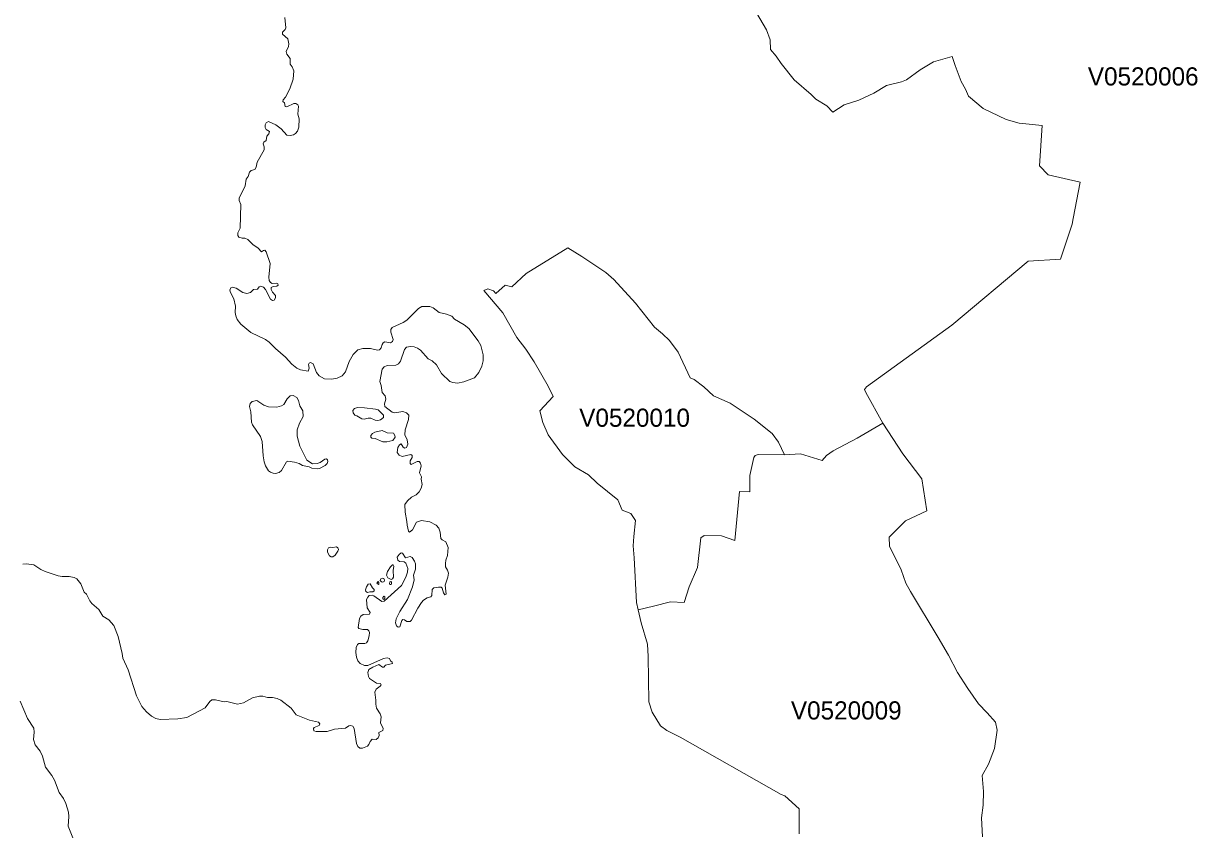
# Model space of a CAD drawing. Extents: x 369010 to 735936, y 6377141 to 6616555.
# Drawn here: x 466068 to 472533, y 6542045 to 6546491 of the extents above; entities that cross this region are included whole.
import ezdxf
from ezdxf.enums import TextEntityAlignment as Align

# ---------------------------------------------------------------- set-up
doc = ezdxf.new("R2010")
doc.units = 0
doc.header["$LTSCALE"] = 40
doc.layers.add('3', color=7, linetype='Continuous', lineweight=13)
doc.layers.add('4', color=7, linetype='Continuous')

msp = doc.modelspace()

# ---------------------------------------------------------------- linework, layer by layer
at = {"layer": '3'}
for points in [[(469740.41, 6544539.67), (469761.43, 6544530.57), (469814.55, 6544489.53), (469868.67, 6544439.38), (469960.2, 6544398.83), (470092.43, 6544310.78), (470190.58, 6544232.66), (470226.66, 6544184.5), (470258.77, 6544114.33), (470346.81, 6544120.45), (470466.97, 6544084.37), (470490.97, 6544110.36), (470527.05, 6544136.51), (470659.29, 6544206.52), (470800.46, 6544288.61), (470706.29, 6544458.91), (470699.34, 6544473.97), (470711.42, 6544490.02), (471180.62, 6544830.13), (471601, 6545181.5), (471779.25, 6545193.58), (471842.47, 6545384.9), (471849.26, 6545416.52), (471886.33, 6545616.77), (471710.07, 6545657.49), (471663.07, 6545706.64), (471678.13, 6545928.92), (471551.85, 6545942.98), (471478.86, 6545962.02), (471352.25, 6546022.09), (471273.14, 6546090.12), (471255.1, 6546129.18), (471232.1, 6546172.37), (471198, 6546260.42), (471182.94, 6546308.58), (471078.84, 6546280.45), (471006.68, 6546236.42), (470930.55, 6546180.32), (470904.07, 6546169.39), (470820.98, 6546149.37), (470751.8, 6546107.16), (470667.73, 6546068.1), (470587.62, 6546043.11), (470525.56, 6546003.06), (470491.46, 6546038.15), (470432.38, 6546074.23), (470405.4, 6546099.22), (470312.22, 6546180.32), (470240.06, 6546270.52), (470213.09, 6546311.56), (470181.97, 6546347.64), (470179.99, 6546401.76), (470159.3, 6546456.21), (469966.16, 6546788.87)], [(469966.16, 6546788.87), (470159.3, 6546456.21), (470179.99, 6546401.76), (470181.97, 6546347.64), (470213.09, 6546311.56), (470240.06, 6546270.52), (470312.22, 6546180.32), (470405.4, 6546099.22), (470432.38, 6546074.23), (470491.46, 6546038.15), (470525.56, 6546003.06), (470587.62, 6546043.11), (470667.73, 6546068.1), (470751.8, 6546107.16), (470820.98, 6546149.37), (470904.07, 6546169.39), (470930.55, 6546180.32), (471006.68, 6546236.42), (471078.84, 6546280.45), (471182.94, 6546308.58), (471198, 6546260.42), (471232.1, 6546172.37), (471255.1, 6546129.18), (471273.14, 6546090.12), (471352.25, 6546022.09), (471478.86, 6545962.02), (471551.85, 6545942.98), (471678.13, 6545928.92), (471663.07, 6545706.64), (471710.07, 6545657.49), (471886.33, 6545616.77), (471849.26, 6545416.52), (471842.47, 6545384.9), (471779.25, 6545193.58), (471601, 6545181.5), (471180.62, 6544830.13), (470711.42, 6544490.02), (470699.34, 6544473.97), (470706.29, 6544458.91), (470800.46, 6544288.61), (470910.36, 6544120.12), (471014.95, 6543981.93), (471042.59, 6543806.49), (470926.08, 6543751.21), (470835.88, 6543662.17), (470837.04, 6543611.69), (470901.91, 6543481.94), (470927.24, 6543408.62)], [(467508.09, 6546524.56), (467512.56, 6546468.13), (467510.08, 6546458.53), (467494.19, 6546442.81), (467494.85, 6546432.05), (467522.99, 6546406.06), (467529.44, 6546379.75), (467527.12, 6546365.35), (467514.71, 6546337.38)], [(467514.71, 6546337.38), (467517.69, 6546322.98), (467535.89, 6546298.82), (467536.56, 6546267.37), (467546.98, 6546253.14), (467557.08, 6546231.29), (467553.44, 6546184.45), (467535.73, 6546131.16), (467511.73, 6546085.81), (467498.33, 6546070.59), (467496.84, 6546061.98), (467505.44, 6546053.87), (467508.42, 6546034.51), (467518.85, 6546032.36), (467556.58, 6546050.56), (467568.83, 6546050.56), (467578.93, 6546043.44), (467582.57, 6546035.67), (467579.26, 6545990.81), (467587.2, 6545965.16), (467585.38, 6545920.97), (467577.6, 6545898.3), (467566.18, 6545884.56), (467554.6, 6545877.94), (467536.06, 6545874.96), (467517.85, 6545876.78), (467486.57, 6545910.54), (467457.11, 6545933.55), (467417.56, 6545951.42), (467404.15, 6545944.31), (467398.53, 6545933.22), (467398.2, 6545918.32), (467405.31, 6545908.06), (467423.02, 6545896.15), (467419.38, 6545882.74), (467408.62, 6545869.83), (467404.82, 6545846.83), (467391.74, 6545837.89), (467388.43, 6545827.46), (467393.56, 6545811.57), (467393.23, 6545794.53), (467355.16, 6545726.84), (467350.36, 6545700.19), (467341.43, 6545686.78), (467321.4, 6545681.16), (467312.46, 6545672.38), (467305.35, 6545648.22), (467293.93, 6545633.33), (467289.13, 6545597.41), (467256.19, 6545529.39), (467255.86, 6545515.65), (467265.3, 6545494.47), (467261.49, 6545364.55), (467248.08, 6545338.23), (467248.41, 6545322.34), (467253.71, 6545314.9), (467272.91, 6545308.94), (467286.98, 6545308.94), (467302.7, 6545300.83), (467331.99, 6545272.86), (467361.12, 6545253.99), (467378.5, 6545233.63), (467389.26, 6545241.41), (467396.71, 6545242.9), (467404.15, 6545233.14), (467427.16, 6545169.75), (467418.39, 6545092.95), (467420.7, 6545075.91), (467427.65, 6545063.66), (467436.92, 6545059.19), (467461.09, 6545059.85), (467469.2, 6545056.54), (467470.02, 6545049.92), (467463.24, 6545043.63), (467442.22, 6545041.65), (467432.45, 6545036.52), (467432.45, 6545026.09), (467439.9, 6545010.86), (467455.13, 6544992.33), (467455.96, 6544980.08), (467448.51, 6544967.17), (467440.23, 6544966.01), (467428.48, 6544972.63), (467400.18, 6545026.09), (467389.42, 6545038.01), (467375.69, 6545043.97), (467365.76, 6545040.16), (467356.65, 6545027.58), (467334.31, 6545025.76), (467317.59, 6545009.04), (467298.4, 6545004.24), (467275.72, 6545009.38), (467239.15, 6545032.38), (467218.46, 6545037.68), (467209.85, 6545034.7), (467205.05, 6545022.78), (467208.36, 6545009.38), (467226.73, 6544974.12), (467235.67, 6544933.24), (467233.85, 6544898.82)], [(470340.36, 6542026.33), (470339.37, 6542165.52), (470261.25, 6542235.69), (470240.06, 6542243.97), (469684.14, 6542558.59), (469610.16, 6542596.66), (469576.06, 6542622.64), (469530.05, 6542697.78), (469511.02, 6542754.88), (469509.03, 6543004.63), (469504.07, 6543071.65), (469468.98, 6543189), (469452.27, 6543261.65), (469444.16, 6543301.7), (469431.25, 6543547.15), (469425.12, 6543613.18), (469429.43, 6543664.66), (469438.53, 6543753.86), (469412.54, 6543790.93), (469365.38, 6543810.96), (469340.38, 6543867.07), (469228.17, 6543959.25), (469180.18, 6544005.26), (469105.04, 6544049.29), (469035.86, 6544117.47), (468957.74, 6544224.56), (468927.78, 6544293.74), (468911.73, 6544356.79), (468985.88, 6544436.9), (468958.07, 6544493.17), (468880.95, 6544627.39), (468833.94, 6544697.57), (468784.79, 6544761.62), (468708.66, 6544896.83), (468603.56, 6545021.13), (468625.57, 6545029.07), (468655.69, 6545019.14), (468669.76, 6545004.08), (468720.74, 6545049.1), (468757.81, 6545041.15), (468836.59, 6545113.97), (469064.99, 6545255.15), (469143.1, 6545208.15), (469275.34, 6545118.94), (469319.37, 6545080.87), (469439.02, 6544950.29), (469543.13, 6544818.05), (469587.15, 6544781.97), (469626.21, 6544744.9), (469673.38, 6544679.86), (469740.41, 6544539.67)], [(467233.85, 6544898.82), (467237.66, 6544879.95), (467245.1, 6544860.59), (467265.46, 6544834.6), (467320.74, 6544788.59), (467400.84, 6544749.53), (467420.87, 6544735.47), (467455.46, 6544700.54), (467511.9, 6544652.05), (467545.66, 6544614.81), (467572.64, 6544591.48), (467593.49, 6544583.37), (467635.69, 6544576.25), (467641.32, 6544591.48), (467636.85, 6544612.99), (467640.99, 6544619.61), (467649.43, 6544623.09), (467662.84, 6544617.13), (467681.7, 6544568.47), (467696.43, 6544549.61), (467725.4, 6544534.38), (467765.12, 6544532.39), (467794.91, 6544537.36), (467822.71, 6544550.6), (467840.59, 6544571.45), (467862.43, 6544629.71), (467883.45, 6544668.27), (467910.1, 6544693.26), (467936.08, 6544700.54), (467978.62, 6544700.54), (468018.34, 6544691.77), (468028.27, 6544693.92), (468038.36, 6544705.01), (468042.5, 6544722.89), (468048.46, 6544731.82), (468057.73, 6544736.96), (468090, 6544731), (468100.26, 6544738.45), (468103.08, 6544750.03), (468090.5, 6544790.08), (468091.99, 6544805.31), (468098.61, 6544817.23), (468158.85, 6544844.7), (468179.37, 6544857.61), (468243.26, 6544920.67), (468262.13, 6544931.92), (468305.32, 6544932.58), (468323.86, 6544924.14), (468357.29, 6544898.49), (468397.84, 6544889.88), (468426.47, 6544878.46), (468442.53, 6544862.41), (468495.49, 6544831.62), (468521.31, 6544810.94), (468572.12, 6544742.91), (468586.68, 6544717.76), (468599.59, 6544664.96), (468599.09, 6544633.52), (468591.98, 6544603.72), (468575.26, 6544569.3), (468552.25, 6544539.84), (468493.34, 6544516.5), (468457.92, 6544510.22), (468432.6, 6544513.19), (468415.22, 6544518.82), (468370.7, 6544562.85), (468342.4, 6544610.84), (468318.23, 6544632.36), (468295.89, 6544644.6), (468255.01, 6544690.95), (468237.96, 6544703.19), (468219.26, 6544709.48), (468199.9, 6544711.8), (468177.72, 6544707.66), (468165.47, 6544695.41), (468145.11, 6544630.04), (468132.87, 6544616.8), (468118.97, 6544608.52), (468070.31, 6544607.03), (468053.59, 6544599.59), (468043.5, 6544587.34), (468031.08, 6544519.15), (468037.87, 6544497.31), (468042.5, 6544458.58), (468059.88, 6544439.38), (468063.19, 6544422.17), (468055.74, 6544396.18), (468058.39, 6544381.78), (468098.11, 6544349.51), (468112.51, 6544346.86), (468157.86, 6544353.65), (468177.88, 6544346.86), (468190.63, 6544332.79), (468189.14, 6544310.12), (468170.27, 6544252.19), (468169.11, 6544225.88), (468180.86, 6544197.74), (468184.17, 6544173.91), (468177.22, 6544156.2), (468168.62, 6544152.4)], [(470800.46, 6544288.61), (470659.29, 6544206.52), (470527.05, 6544136.51), (470490.97, 6544110.36), (470466.97, 6544084.37), (470346.81, 6544120.45), (470258.77, 6544114.33), (470114.78, 6544116.48), (470097.73, 6544110.52), (470090.78, 6544099.6), (470067.77, 6544001.46), (470067.77, 6543911.75), (470011.67, 6543913.74), (469985.68, 6543642.31), (469912.53, 6543668.3), (469815.71, 6543670.28), (469797.67, 6543657.21), (469780.63, 6543494.02), (469734.62, 6543387.77), (469705.65, 6543301.7), (469630.51, 6543304.68), (469538.33, 6543280.69), (469452.27, 6543261.65), (469468.98, 6543189), (469504.07, 6543071.65), (469509.03, 6543004.63), (469511.02, 6542754.88), (469530.05, 6542697.78), (469576.06, 6542622.64), (469610.16, 6542596.66), (469684.14, 6542558.59), (470240.06, 6542243.97), (470261.25, 6542235.69), (470339.37, 6542165.52), (470340.36, 6542026.33)], [(470835.88, 6543662.17), (470926.08, 6543751.21), (471042.59, 6543806.49), (471014.95, 6543981.93), (470910.36, 6544120.12), (470800.46, 6544288.61)], [(468168.62, 6544152.4), (468159.68, 6544157.2), (468147.76, 6544176.23), (468138.49, 6544170.6), (468129.56, 6544156.2), (468126.74, 6544128.23), (468137.01, 6544112.67), (468154.38, 6544106.05), (468201.88, 6544116.81), (468208.17, 6544111.19), (468208.5, 6544100.1), (468198.41, 6544081.23), (468197.41, 6544067.49), (468203.7, 6544062.53), (468235.98, 6544077.75), (468246.4, 6544077.42), (468255.17, 6544069.31), (468257.49, 6544054.09), (468249.71, 6544016.52), (468259.81, 6543994.01), (468258.48, 6543980.6), (468264.28, 6543951.64), (468258.48, 6543931.28), (468247.4, 6543911.92), (468229.69, 6543895.2), (468205.52, 6543881.13), (468182.85, 6543861.77), (468167.62, 6543841.74), (468170.77, 6543799.04), (468180.04, 6543747.57), (468180.53, 6543727.88), (468188.64, 6543694.78), (468194.77, 6543688.49), (468210.32, 6543702.22), (468232.17, 6543743.1), (468259.64, 6543752.7), (468305.65, 6543746.08), (468340.08, 6543726.72), (468355.64, 6543711.16), (468362.75, 6543689.15), (468366.39, 6543654.72), (468373.01, 6543646.62), (468393.87, 6543635.36), (468406.28, 6543604.58), (468402.97, 6543559.73), (468393.7, 6543534.73), (468391.38, 6543516.2), (468392.87, 6543498.49), (468403.14, 6543480.28), (468408.27, 6543462.41), (468405.29, 6543441.22), (468390.56, 6543396.37), (468395.03, 6543347.38), (468388.57, 6543344.4), (468380.46, 6543354.83), (468374.5, 6543379.99), (468368.55, 6543384.95), (468352.99, 6543386.44), (468328.33, 6543381.97), (468318.73, 6543373.37), (468317.24, 6543340.27), (468310.95, 6543331.83), (468291.92, 6543326.53), (468271.89, 6543313.95), (468260.14, 6543301.37), (468239.95, 6543270.92), (468205.69, 6543203.73), (468197.91, 6543197.11), (468179.37, 6543196.78), (468166.3, 6543206.37), (468157.86, 6543207.53), (468152.23, 6543202.57), (468139.98, 6543166.98), (468131.05, 6543165.16), (468121.78, 6543173.27), (468116.98, 6543188.5), (468119.96, 6543210.84), (468140.32, 6543250.9), (468182.19, 6543317.76), (468209.99, 6543387.11), (468219.1, 6543426.83), (468215.29, 6543452.81), (468227.2, 6543484.42), (468226.87, 6543513.72), (468221.58, 6543529.6), (468209, 6543549.3), (468197.08, 6543554.1), (468171.93, 6543548.14), (468154.88, 6543572.64), (468147.43, 6543574.12), (468136.34, 6543565.68), (468125.92, 6543550.46), (468130.05, 6543533.74), (468138.49, 6543527.45), (468164.15, 6543526.29), (468174.57, 6543517.69), (468183.84, 6543488.72), (468183.68, 6543468.04), (468173.91, 6543440.23), (468149.91, 6543395.71)], [(471349.93, 6542010.61), (471343.48, 6542114.71), (471352.58, 6542185.05), (471355.23, 6542260.52), (471347.29, 6542347.91), (471382.54, 6542410.3), (471414.98, 6542497.52), (471429.38, 6542597.82), (471421.6, 6542642.17), (471374.76, 6542694.14), (471328.09, 6542743.13), (471268.18, 6542827.87), (471212.23, 6542915.09), (471162.75, 6543012.07), (471104.99, 6543109.39), (470952.39, 6543361.78), (470927.24, 6543408.62), (470901.91, 6543481.94), (470837.04, 6543611.69), (470835.88, 6543662.17)], [(467246.76, 6542741.31), (467187.67, 6542756.53), (467172.45, 6542753.89), (467126.27, 6542765.8), (467105.09, 6542764.98), (467094, 6542755.38), (467069.5, 6542720.45), (466966.89, 6542667), (466917.41, 6542659.55), (466820.26, 6542657.4), (466797.25, 6542663.03), (466772.42, 6542674.78), (466745.28, 6542698.94), (466719.96, 6542728.73), (466691, 6542787.32), (466644.49, 6542930.15), (466614.53, 6542994.86), (466612.38, 6543021.18), (466589.87, 6543113.86), (466565.38, 6543175.09), (466537.41, 6543206.37), (466505.8, 6543225.24), (466483.45, 6543262.81), (466444.89, 6543295.08), (466432.81, 6543310.97), (466414.27, 6543347.05), (466403.19, 6543358.97), (466384.32, 6543403.49), (466361.64, 6543430.96), (466347.08, 6543438.74), (466319.94, 6543444.7), (466280.88, 6543444.7), (466259.69, 6543449), (466187.53, 6543472.84), (466163.04, 6543483.59), (466125.14, 6543508.09), (466085.42, 6543515.21), (466064.23, 6543512.23)], [(468149.91, 6543395.71), (468053.92, 6543307.99), (468041.34, 6543306.17), (467998.31, 6543338.45), (467989.04, 6543342.25), (467972.66, 6543339.27), (467963.72, 6543330.34), (467957.6, 6543318.09), (467960.91, 6543272.08), (467977.62, 6543245.6), (467973.98, 6543236.33), (467939.06, 6543236), (467926.48, 6543225.24), (467919.04, 6543212.99), (467911.09, 6543164.01), (467914.4, 6543157.72), (467937.08, 6543152.59), (467961.9, 6543152.59), (467969.68, 6543146.13), (467972.99, 6543136.53), (467972.66, 6543118.33), (467964.88, 6543090.19), (467957.43, 6543079.43), (467947.34, 6543075.63), (467915.56, 6543076.12), (467907.29, 6543069.67), (467900.83, 6543054.11), (467898.68, 6543025.98), (467901.16, 6543000.32), (467908.61, 6542980.63), (467922.68, 6542965.07), (467945.68, 6542954.31), (467964.22, 6542953.98), (468050.61, 6542992.87), (468071.3, 6542996.18), (468083.55, 6542992.87), (468088.84, 6542979.14), (468099.27, 6542972.85), (468099.93, 6542965.07), (468061.87, 6542956.46), (468051.94, 6542945.71), (468044.49, 6542945.37), (468024.46, 6542959.44), (467991.36, 6542945.71), (467970.18, 6542932.8), (467964.88, 6542916.08), (467967.86, 6542894.57), (467972.99, 6542883.48), (468012.71, 6542856.33), (468033.57, 6542855.18), (468037.21, 6542848.22), (468032.74, 6542840.28), (468010.56, 6542823.73), (468002.45, 6542807.01), (468008.9, 6542763.15), (468008.08, 6542740.48), (468012.55, 6542719.3), (468031.58, 6542687.85), (468038.03, 6542671.13), (468034.23, 6542638.36), (468049.45, 6542606.92), (468046.14, 6542596.49), (468025.79, 6542586.07), (468026.45, 6542568.69), (468021.32, 6542555.28), (468010.89, 6542547.17), (467988.88, 6542549.32), (467977.62, 6542535.26), (467970.67, 6542518.54), (467961.74, 6542509.27), (467935.75, 6542498.85), (467921.19, 6542499.67), (467908.61, 6542508.11), (467902.49, 6542525.16), (467888.42, 6542607.58), (467881.3, 6542619.5), (467868.72, 6542623.64), (467859.12, 6542621.32), (467840.92, 6542609.9), (467780.51, 6542604.27), (467740.13, 6542591.36), (467679.39, 6542590.87), (467667.97, 6542595), (467665.32, 6542606.42), (467668.3, 6542612.38), (467697.26, 6542624.3), (467699.58, 6542632.08), (467693.62, 6542641.34), (467643.14, 6542652.93), (467570.48, 6542683.05), (467541.52, 6542719.79), (467484.92, 6542762.82), (467464.23, 6542771.76), (467438.58, 6542777.55), (467411.93, 6542778.71), (467386.28, 6542785.83), (467367.58, 6542786.16), (467328.85, 6542776.23), (467280.36, 6542748.26), (467246.76, 6542741.31)], [(470927.24, 6543408.62), (470952.39, 6543361.78), (471104.99, 6543109.39), (471162.75, 6543012.07), (471212.23, 6542915.09), (471268.18, 6542827.87), (471328.09, 6542743.13), (471374.76, 6542694.14), (471421.6, 6542642.17), (471429.38, 6542597.82), (471414.98, 6542497.52), (471382.54, 6542410.3), (471347.29, 6542347.91), (471355.23, 6542260.52), (471352.58, 6542185.05), (471343.48, 6542114.71), (471349.93, 6542010.61)], [(466049.17, 6542758.36), (466089.39, 6542662.53), (466124.31, 6542608.74), (466127.29, 6542587.56), (466122.66, 6542546.68), (466131.59, 6542517.38), (466159.4, 6542482.63), (466172.31, 6542455.48), (466190.02, 6542394.58), (466224.94, 6542348.57), (466239.34, 6542323.25), (466265.15, 6542255.06), (466288.16, 6542221.96), (466301.9, 6542194.15), (466316.13, 6542146.98), (466318.45, 6542123.32), (466313.81, 6542069.03), (466340.46, 6542005.15)]]:
    msp.add_lwpolyline(points, dxfattribs=at)
for points in [[(469452.27, 6543261.65), (469538.33, 6543280.69), (469630.51, 6543304.68), (469705.65, 6543301.7), (469734.62, 6543387.77), (469780.63, 6543494.02), (469797.67, 6543657.21), (469815.71, 6543670.28), (469912.53, 6543668.3), (469985.68, 6543642.31), (470011.67, 6543913.74), (470067.77, 6543911.75), (470067.77, 6544001.46), (470090.78, 6544099.6), (470097.73, 6544110.52), (470114.78, 6544116.48), (470258.77, 6544114.33), (470226.66, 6544184.5), (470190.58, 6544232.66), (470092.43, 6544310.78), (469960.2, 6544398.83), (469868.67, 6544439.38), (469814.55, 6544489.53), (469761.43, 6544530.57), (469740.41, 6544539.67), (469673.38, 6544679.86), (469626.21, 6544744.9), (469587.15, 6544781.97), (469543.13, 6544818.05), (469439.02, 6544950.29), (469319.37, 6545080.87), (469275.34, 6545118.94), (469143.1, 6545208.15), (469064.99, 6545255.15), (468836.59, 6545113.97), (468757.81, 6545041.15), (468720.74, 6545049.1), (468669.76, 6545004.08), (468655.69, 6545019.14), (468625.57, 6545029.07), (468603.56, 6545021.13), (468708.66, 6544896.83), (468784.79, 6544761.62), (468833.94, 6544697.57), (468880.95, 6544627.39), (468958.07, 6544493.17), (468985.88, 6544436.9), (468911.73, 6544356.79), (468927.78, 6544293.74), (468957.74, 6544224.56), (469035.86, 6544117.47), (469105.04, 6544049.29), (469180.18, 6544005.26), (469228.17, 6543959.25), (469340.38, 6543867.07), (469365.38, 6543810.96), (469412.54, 6543790.93), (469438.53, 6543753.86), (469429.43, 6543664.66), (469425.12, 6543613.18), (469431.25, 6543547.15), (469444.16, 6543301.7)], [(467553.27, 6544442.36), (467536.89, 6544440.04), (467520.34, 6544424.15), (467502.13, 6544392.54), (467489.55, 6544385.09), (467463.24, 6544378.14), (467417.89, 6544378.47), (467391.74, 6544388.4), (467352.85, 6544413.73), (467327.19, 6544409.59), (467317.26, 6544397.01), (467313.62, 6544381.45), (467319.58, 6544351.33), (467324.05, 6544294.56), (467328.85, 6544280.83), (467373.2, 6544215.45), (467382.47, 6544187.98), (467387.93, 6544109.36), (467393.89, 6544075.93), (467400.51, 6544053.59), (467417.56, 6544026.94), (467428.48, 6544019.5), (467442.22, 6544013.54), (467456.78, 6544012.54), (467475.32, 6544018.34), (467488.23, 6544029.1), (467515.7, 6544075.93), (467524.14, 6544080.07), (467560.06, 6544075.27), (467586.37, 6544067), (467605.41, 6544056.57), (467641.16, 6544048.79), (467656.38, 6544040.68), (467686.83, 6544037.37), (467698.42, 6544039.19), (467728.71, 6544056.24), (467739.96, 6544067.82), (467744.43, 6544078.91), (467742.44, 6544087.85), (467736.15, 6544092.65), (467727.05, 6544091.16), (467701.9, 6544072.95), (467684.85, 6544067.82), (467659.2, 6544066), (467628.74, 6544085.2), (467590.01, 6544161.99), (467576.11, 6544216.94), (467575.28, 6544253.35), (467588.69, 6544289.43), (467607.56, 6544326.51), (467607.39, 6544356.96), (467589.19, 6544384.1), (467582.24, 6544414.88), (467573.3, 6544430.11)], [(468004.44, 6544304.99), (468019.99, 6544304.66), (468034.39, 6544308.3), (468050.12, 6544320.55), (468050.12, 6544333.62), (468020.66, 6544362.09), (468007.42, 6544367.39), (467946.84, 6544374.67), (467907.62, 6544375.49), (467891.89, 6544371.03), (467882.29, 6544358.78), (467883.78, 6544345.87), (467892.39, 6544333.62), (467903.15, 6544330.64), (467930.62, 6544313.43), (467944.69, 6544311.94), (467965.38, 6544316.41), (467981.76, 6544316.08)], [(468046.64, 6544186.16), (468069.31, 6544185.83), (468101.92, 6544194.76), (468114.17, 6544212.97), (468113.83, 6544221.91), (468106.06, 6544233.66), (468071.13, 6544236.64), (468042.67, 6544248.22), (468002.62, 6544240.44), (467990.37, 6544233.33), (467980.6, 6544220.75), (467981.76, 6544212.14), (467985.9, 6544207.34), (468004.77, 6544205.19)], [(467792.43, 6543607.89), (467771.57, 6543604.58), (467758.66, 6543607.06), (467747.08, 6543602.76), (467742.61, 6543591.5), (467742.61, 6543578.59), (467753.04, 6543558.9), (467761.97, 6543552.94), (467772.07, 6543552.94), (467785.31, 6543563.04), (467799.05, 6543583.72), (467803.18, 6543594.15), (467799.87, 6543602.76)], [(468104.57, 6543508.42), (468100.93, 6543508.09), (468090.17, 6543497), (468073.45, 6543471.68), (468067.16, 6543452.48), (468074.94, 6543436.76), (468093.81, 6543427.98), (468100.1, 6543431.63), (468105.72, 6543441.72), (468104.57, 6543476.97), (468107.88, 6543501.8)], [(468044.32, 6543434.94), (468035.39, 6543431.29), (468033.07, 6543422.69), (468039.03, 6543416.07), (468047.63, 6543413.75), (468053.59, 6543416.4), (468056.57, 6543423.52), (468051.77, 6543433.12)], [(467976.8, 6543404.48), (467967.03, 6543402.33), (467956.27, 6543387.77), (467951.48, 6543371.55), (467953.3, 6543361.45), (467963.06, 6543355.99), (467975.97, 6543360.79), (467992.35, 6543360.29), (467999.31, 6543365.59), (467999.31, 6543372.54), (467989.71, 6543382.31)], [(468022.81, 6543399.68), (468025.79, 6543402.66), (468025.29, 6543411.93), (468020.49, 6543416.73), (468013.87, 6543407.46)], [(468091.66, 6543417.89), (468085.7, 6543415.74), (468083.38, 6543404.15), (468086.03, 6543400.01), (468090.5, 6543400.01), (468094.14, 6543402.99), (468094.97, 6543412.76)], [(468052.43, 6543318.42), (468057.56, 6543323.22), (468057.56, 6543331.83), (468052.1, 6543335.47), (468046.14, 6543328.85), (468046.47, 6543322.06)]]:
    msp.add_lwpolyline(points, close=True, dxfattribs=at)

# ---------------------------------------------------------------- texts
at = {"layer": '4'}
for s, p in [('V0520006', (472234.43, 6546149.82)), ('V0520010', (469433.48, 6544269.43)), ('V0520009', (470599.17, 6542656.94))]:
    msp.add_text(s, height=100, dxfattribs=at).set_placement(p, align=Align.CENTER)

doc.saveas('drawing.dxf')
